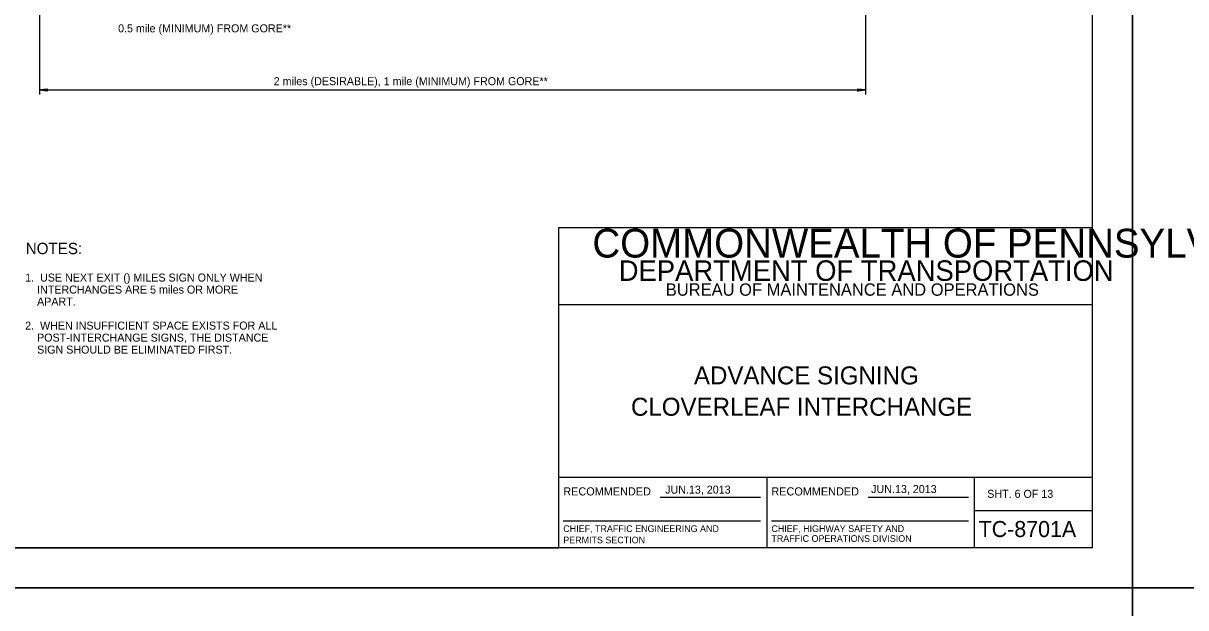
# Model space of a CAD drawing. Extents: x 644898 to 648326, y 298294 to 300670.
# Drawn here: x 646164.6 to 646600.3, y 299475 to 299694 of the extents above; entities that cross this region are included whole.
import ezdxf

# ---------------------------------------------------------------- set-up
doc = ezdxf.new("R2010")
doc.units = 0
for name, color, linetype in [('1', 7, 'Continuous'), ('2', 7, 'Continuous'), ('XCS-GRID-MIN', 7, 'Continuous')]:
    doc.layers.add(name, color=color, linetype=linetype)

msp = doc.modelspace()

# ---------------------------------------------------------------- linework, layer by layer
at = {"layer": '1'}
for p, q in [((646565.32, 299497.49), (646565.32, 300061.49)), ((646365.32, 299497.49), (646365.32, 299617.49)), ((646365.32, 299617.49), (646565.32, 299617.49)), ((646565.32, 299588.49), (646365.32, 299588.49)), ((646365.32, 299523.87), (646565.32, 299523.87)), ((646443.32, 299523.87), (646443.32, 299497.49)), ((646521.2, 299497.49), (646521.2, 299523.87)), ((646403.26, 299516.44), (646440.88, 299516.44)), ((646481.26, 299516.44), (646518.88, 299516.44)), ((646521.2, 299511.49), (646565.32, 299511.49)), ((646367.01, 299507.54), (646440.88, 299507.54)), ((646445.01, 299507.54), (646518.88, 299507.54)), ((646565.32, 299497.49), (645779.32, 299497.49)), ((645779.32, 299497.49), (646365.32, 299497.49))]:
    msp.add_line(p, q, dxfattribs=at)
at = {"layer": '2'}
for p, q in [((646480.32, 299745.51), (646480.32, 299667.38)), ((646170.7, 299742.38), (646170.7, 299667.38)), ((646170.7, 299669.01), (646480.32, 299669.01))]:
    msp.add_line(p, q, dxfattribs=at)
for points in [[(646173.55, 299668.65), (646173.45, 299668.86), (646170.7, 299669.01), (646173.55, 299668.65), (646173.7, 299668.53), (646170.7, 299669.01), (646173.44, 299669.14), (646173.54, 299669.35), (646170.7, 299669.01), (646173.7, 299669.49), (646173.54, 299669.35)], [(646477.47, 299669.37), (646477.58, 299669.16), (646480.32, 299669.01), (646477.47, 299669.37), (646477.32, 299669.49), (646480.32, 299669.01), (646477.58, 299668.87), (646477.48, 299668.67), (646480.32, 299669.01), (646477.32, 299668.53), (646477.48, 299668.67)]]:
    msp.add_lwpolyline(points, dxfattribs=at)
at = {"layer": 'XCS-GRID-MIN'}
for points in [[(645739.32, 300076.49), (646580.32, 300076.49), (646580.32, 299482.49), (645739.32, 299482.49)], [(646580.32, 300076.49), (647421.32, 300076.49), (647421.32, 299482.49), (646580.32, 299482.49)], [(645739.32, 299482.49), (646580.32, 299482.49), (646580.32, 298888.49), (645739.32, 298888.49)], [(646580.32, 299482.49), (647421.32, 299482.49), (647421.32, 298888.49), (646580.32, 298888.49)]]:
    msp.add_lwpolyline(points, close=True, dxfattribs=at)

# ---------------------------------------------------------------- texts
at = {"layer": '1'}
for s, height, p in [('COMMONWEALTH OF PENNSYLVANIA', 10.7828, (646377.92, 299606.22)), ('DEPARTMENT OF TRANSPORTATION', 7.6837, (646387.78, 299597.48)), ('BUREAU OF MAINTENANCE AND OPERATIONS', 4.6253, (646405.42, 299591.91)), ('ADVANCE SIGNING', 6.75, (646415.97, 299558.68)), ('CLOVERLEAF INTERCHANGE', 6.75, (646392.38, 299546.93)), ('RECOMMENDED', 3.048, (646367.01, 299517.07)), ('RECOMMENDED', 3.048, (646445.01, 299517.07)), ('SHT. 6 OF 13', 3, (646525.91, 299516.18)), ('CHIEF, TRAFFIC ENGINEERING AND', 2.5, (646367.01, 299503.38)), ('CHIEF, HIGHWAY SAFETY AND', 2.5, (646445.01, 299503.38)), ('TC-8701A', 6, (646522.69, 299501.49)), ('PERMITS SECTION', 2.5, (646367.01, 299499.13)), ('TRAFFIC OPERATIONS DIVISION', 2.5, (646445.01, 299499.68))]:
    msp.add_text(s, height=height, dxfattribs=at).set_placement(p)
at = {"layer": '2'}
for s, height, p in [(' 0.5 mile (MINIMUM) FROM GORE**', 3, (646199.01, 299690.61)), ('2 miles (DESIRABLE), 1 mile (MINIMUM) FROM GORE**', 3, (646258.45, 299670.81)), ('NOTES:', 4.25, (646165.51, 299607.49)), ('1.  USE NEXT EXIT () MILES SIGN ONLY WHEN', 3, (646165.3, 299597.22)), ('    INTERCHANGES ARE 5 miles OR MORE', 3, (646165.3, 299592.72)), ('    APART.', 3, (646165.3, 299588.22)), ('2.  WHEN INSUFFICIENT SPACE EXISTS FOR ALL', 3, (646165.3, 299579.22)), ('    POST-INTERCHANGE SIGNS, THE DISTANCE', 3, (646165.3, 299574.72)), ('    SIGN SHOULD BE ELIMINATED FIRST.', 3, (646165.3, 299570.22)), ('JUN.13, 2013', 3, (646405.19, 299517.76)), ('JUN.13, 2013', 3, (646482.42, 299517.97))]:
    msp.add_text(s, height=height, dxfattribs=at).set_placement(p)

doc.saveas('drawing.dxf')
